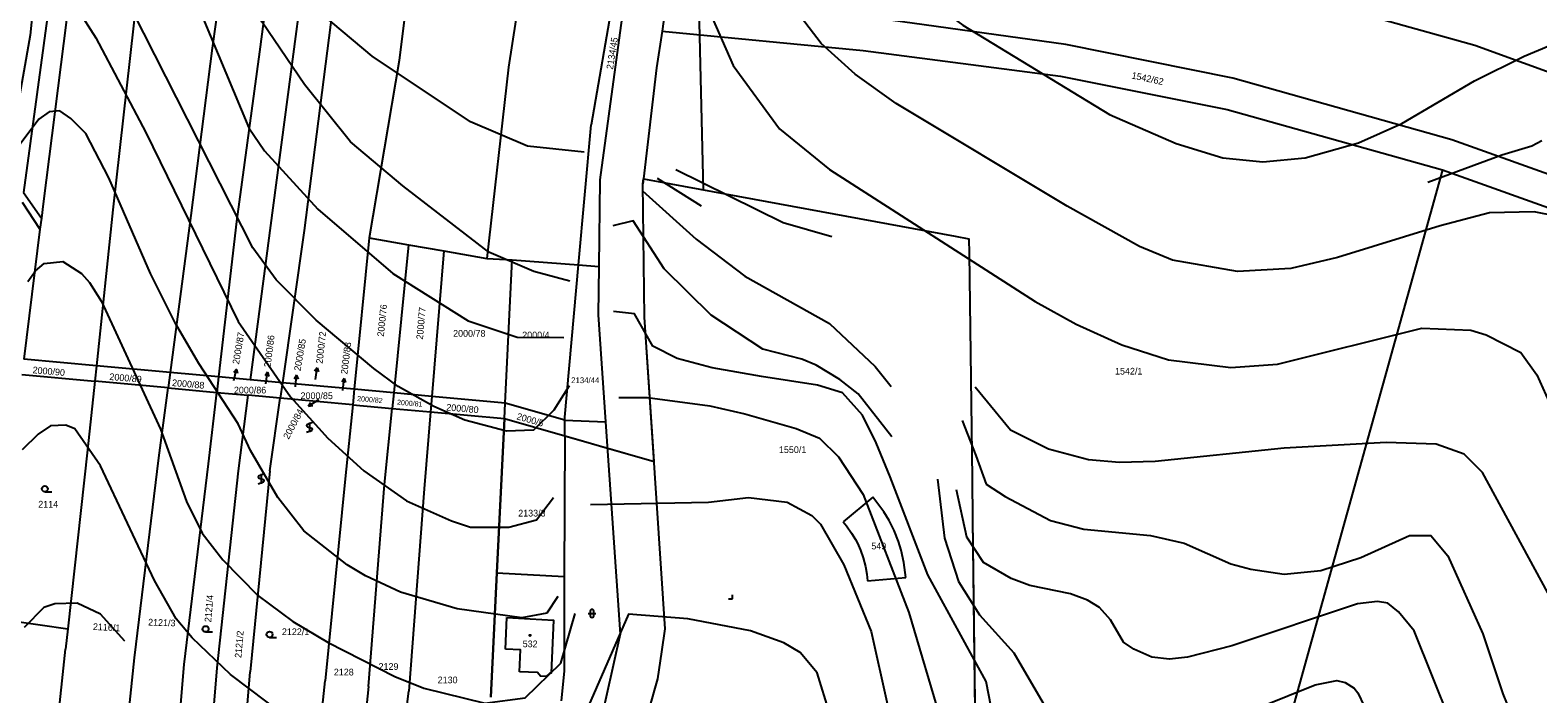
# Model space of a CAD drawing. Extents: x -555860 to -552701, y -1187050 to -1182291.
# Drawn here: x -554286.6 to -553903.7, y -1184196.1 to -1184027.6 of the extents above; entities that cross this region are included whole.
import ezdxf

# ---------------------------------------------------------------- set-up
doc = ezdxf.new("R2010")
doc.units = 0
for name, color, linetype in [('CYKLISTI_stav', 7, 'Continuous'), ('LEG_2b', 7, 'Continuous'), ('Level 16', 7, 'Continuous'), ('Level 25', 7, 'Continuous'), ('Level 32', 7, 'Continuous'), ('Level 40', 7, 'Continuous'), ('Level 41', 7, 'Continuous'), ('Level 42', 7, 'Continuous'), ('navrh_BV', 7, 'Continuous'), ('Poz předměty', 7, 'Continuous')]:
    doc.layers.add(name, color=color, linetype=linetype)

msp = doc.modelspace()

# ---------------------------------------------------------------- linework, layer by layer
at = {"layer": 'CYKLISTI_stav'}
msp.add_line((-554165.84, -1184184.73), (-554165.48, -1184176.7), dxfattribs=at)
for points in [[(-554165.48, -1184176.7), (-554153.69, -1184177.33), (-554154.28, -1184190.86), (-554154.59, -1184190.84), (-554155.54, -1184191.68), (-554156.93, -1184191.57), (-554157.69, -1184190.68), (-554162.29, -1184190.45)], [(-554162.29, -1184190.45), (-554162.03, -1184184.91), (-554165.84, -1184184.73)]]:
    msp.add_lwpolyline(points, dxfattribs=at)
at = {"layer": 'Level 16'}
for p, q in [((-554234.19, -1184113.62), (-554234.89, -1184114.49)), ((-554234.82, -1184116.55), (-554234.19, -1184113.62)), ((-554234.19, -1184113.62), (-554233.91, -1184114.7)), ((-554213.7, -1184113.27), (-554214.33, -1184114.19)), ((-554214.1, -1184116.24), (-554213.7, -1184113.27)), ((-554213.7, -1184113.27), (-554213.34, -1184114.32)), ((-554226.26, -1184114.43), (-554226.91, -1184115.35)), ((-554226.72, -1184117.4), (-554226.26, -1184114.43)), ((-554226.26, -1184114.43), (-554225.92, -1184115.5)), ((-554218.95, -1184115.18), (-554219.52, -1184116.14)), ((-554219.18, -1184118.17), (-554218.95, -1184115.18)), ((-554218.95, -1184115.18), (-554218.53, -1184116.21)), ((-554206.86, -1184116.03), (-554207.45, -1184116.98)), ((-554207.13, -1184119.02), (-554206.86, -1184116.03)), ((-554206.86, -1184116.03), (-554206.45, -1184117.07)), ((-554213.38, -1184121.4), (-554215.89, -1184123.04)), ((-554215.89, -1184123.04), (-554215.33, -1184122.07)), ((-554215.89, -1184123.04), (-554214.78, -1184122.91))]:
    msp.add_line(p, q, dxfattribs=at)
at = {"layer": 'Level 25'}
for p, q in [((-554216.37, -1184129.68), (-554215.07, -1184129.19)), ((-554214.87, -1184127.18), (-554216.17, -1184127.66)), ((-554216.17, -1184128.26), (-554215.07, -1184128.59)), ((-554215.62, -1184127.18), (-554215.62, -1184129.68)), ((-554227.14, -1184140.23), (-554228.44, -1184140.71)), ((-554227.89, -1184140.23), (-554227.89, -1184142.73)), ((-554228.64, -1184142.73), (-554227.34, -1184142.24)), ((-554228.44, -1184141.31), (-554227.34, -1184141.64)), ((-554282.85, -1184144.78), (-554281.1, -1184144.78)), ((-554108.24, -1184171.91), (-554108.24, -1184170.91)), ((-554144.38, -1184175.15), (-554144.38, -1184176.15)), ((-554143.38, -1184176.15), (-554143.38, -1184175.15)), ((-554109.24, -1184171.91), (-554108.24, -1184171.91)), ((-554144.88, -1184175.65), (-554142.88, -1184175.65)), ((-554242.01, -1184180.36), (-554240.26, -1184180.36)), ((-554225.76, -1184181.73), (-554224.01, -1184181.73))]:
    msp.add_line(p, q, dxfattribs=at)
for centre, radius in [((-554282.85, -1184144.03), 0.75), ((-554242.01, -1184179.61), 0.75), ((-554225.76, -1184180.98), 0.75), ((-554159.61, -1184181.25), 0.175)]:
    msp.add_circle(centre, radius, dxfattribs=at)
for centre, radius, start, end in [((-554216.04, -1184127.96), 0.329, 113.579, 246.421), ((-554215.2, -1184128.89), 0.329, 293.574, 66.426), ((-554228.31, -1184141.01), 0.329, 113.579, 246.421), ((-554227.47, -1184141.94), 0.329, 293.574, 66.426), ((-554143.88, -1184175.15), 0.5, 0, 180), ((-554143.88, -1184176.15), 0.5, 180, 359.9879)]:
    msp.add_arc(centre, radius, start, end, dxfattribs=at)
at = {"layer": 'Level 32'}
msp.add_lwpolyline([(-554169.59, -1184196.9), (-554168.02, -1184165.33), (-554166.1, -1184126.19), (-554150.81, -1184130.59), (-554128.13, -1184137.12), (-554130.56, -1184100.41), (-554130.94, -1184066.61), (-554130.79, -1184065.34), (-554127.06, -1184066.03), (-554051.69, -1184079.91), (-554048.18, -1184080.56), (-554048.13, -1184084.31), (-554047.37, -1184141.38), (-554047.25, -1184151.79), (-554046.49, -1184214.37)], dxfattribs=at)
at = {"layer": 'Level 40'}
for points in [[(-554288.44, -1184008.36), (-554285.93, -1184009.08), (-554282.83, -1184011.06), (-554279.16, -1184014.86), (-554269.85, -1184029.54), (-554257.15, -1184053.53), (-554233.72, -1184101.51), (-554220.45, -1184120.7), (-554211, -1184131.15), (-554201.83, -1184139.47), (-554190.96, -1184147.09), (-554179.53, -1184152.17), (-554174.73, -1184153.72), (-554165, -1184153.78), (-554157.95, -1184151.89), (-554153.69, -1184146.23)], [(-554120.37, -1184008.36), (-554108.01, -1184036.55), (-554096.27, -1184052.63), (-554083.57, -1184062.99), (-554031.36, -1184096.43), (-554020.92, -1184102.22), (-554009.35, -1184107.44), (-553997.49, -1184111.25), (-553981.69, -1184113.22), (-553969.83, -1184112.38), (-553933.14, -1184103.2), (-553920.72, -1184103.77), (-553916.77, -1184104.9), (-553908.02, -1184109.41), (-553903.93, -1184115.06), (-553896.31, -1184131.99)], [(-554039.4, -1184215.53), (-554043.78, -1184192.95), (-554058.59, -1184165.86), (-554068.2, -1184141), (-554071.7, -1184132.36), (-554075.18, -1184125.32), (-554080.25, -1184119.67), (-554086.65, -1184117.67), (-554100.81, -1184115.51), (-554113.37, -1184113.34), (-554122.29, -1184110.91), (-554128.47, -1184107.77), (-554133.1, -1184099.6), (-554138.4, -1184099.01)]]:
    msp.add_lwpolyline(points, dxfattribs=at)
at = {"layer": 'Level 41'}
for points in [[(-554125.4, -1183915.28), (-554118.29, -1183916.84), (-554104.88, -1183969.99), (-554102.62, -1183974.51), (-554099.77, -1183979.28), (-554095, -1183984.53), (-554057.47, -1184020.65), (-554049.7, -1184026.3), (-554012.45, -1184049.02), (-553995.52, -1184056.35), (-553983.66, -1184060.02), (-553973.5, -1184061.01), (-553962.78, -1184060.02), (-553949.23, -1184056.21), (-553938.22, -1184051.27), (-553919.74, -1184040.41), (-553907.18, -1184034.2), (-553893.63, -1184028.55)], [(-554145.84, -1184058.54), (-554160.29, -1184057.03), (-554174.73, -1184050.85), (-554199.71, -1184034.2), (-554214.95, -1184021.36), (-554222.01, -1184011.2), (-554231.18, -1183993.84), (-554236.68, -1183981.56), (-554244.16, -1183969.71), (-554252.21, -1183958.7), (-554265.05, -1183943.46), (-554277.18, -1183932.31), (-554288.19, -1183924.13)], [(-554149.53, -1184091.33), (-554158.68, -1184088.86), (-554170.11, -1184083.95), (-554191.95, -1184067.08), (-554205.21, -1184055.93), (-554216.93, -1184041.4), (-554227.65, -1184025.59), (-554251.78, -1183982.69), (-554257.99, -1183973.66), (-554266.32, -1183964.34), (-554272.39, -1183958.7), (-554280.57, -1183952.92), (-554289.6, -1183948.26)], [(-553898.99, -1184074.84), (-553904.64, -1184073.71), (-553915.93, -1184073.99), (-553928.49, -1184077.24), (-553954.59, -1184085.28), (-553966.45, -1184088.1), (-553979.99, -1184088.81), (-553996.5, -1184085.99), (-554004.83, -1184082.46), (-554023.18, -1184072.3), (-554066.64, -1184046.19), (-554077.08, -1184038.71), (-554085.69, -1184030.95), (-554091.76, -1184023.05), (-554099.8, -1184000.76), (-554108.97, -1183985.09), (-554112.78, -1183976.29), (-554118.1, -1183949.08), (-554124.44, -1183948.67)], [(-554293.55, -1183965.61), (-554285.09, -1183968.16), (-554275.77, -1183973.66), (-554269, -1183979.45), (-554263.21, -1183986.78), (-554256.16, -1183998.5), (-554249.38, -1184012.04), (-554242.75, -1184024.46), (-554231.04, -1184052.4), (-554227.09, -1184058.19), (-554213.54, -1184073.01), (-554194.49, -1184089.38), (-554175.3, -1184101.37), (-554162.89, -1184105.52), (-554151.02, -1184105.64)], [(-554149.72, -1184117.88), (-554153.55, -1184124.07), (-554158.74, -1184129.13), (-554165.58, -1184129.41), (-554176.15, -1184126.63), (-554184.05, -1184123.1), (-554193.08, -1184118.02), (-554199.29, -1184113.51), (-554213.96, -1184101.23), (-554224.12, -1184090.93), (-554230.05, -1184082.88), (-554263.21, -1184017.41), (-554274.5, -1183999.34), (-554279.72, -1183992.99), (-554285.93, -1183987.77), (-554292.14, -1183984.67)], [(-554152.53, -1184171.37), (-554155.33, -1184175.6), (-554161.71, -1184176.8), (-554178.12, -1184174.47), (-554192.51, -1184170.23), (-554201.4, -1184166.14), (-554206.06, -1184163.32), (-554217.07, -1184154.71), (-554223.7, -1184146.24), (-554230.61, -1184134.25), (-554233.72, -1184127.48), (-554243.74, -1184112.24), (-554249.67, -1184102.08), (-554256.02, -1184089.38), (-554266.6, -1184065.1), (-554272.39, -1184053.81), (-554276.2, -1184050), (-554279.02, -1184048.03), (-554281.7, -1184048.31), (-554284.38, -1184050.15), (-554289.6, -1184057.2)], [(-554122.62, -1184062.93), (-554095.32, -1184076.45), (-554083, -1184079.99)], [(-554127.32, -1184065.19), (-554116.15, -1184072.18)], [(-554131.04, -1184068.4), (-554117.44, -1184080.61), (-554105.05, -1184090.07), (-554083.57, -1184102.08), (-554072, -1184112.94), (-554067.91, -1184118.02)], [(-554067.73, -1184130.85), (-554076.32, -1184119.94), (-554080.95, -1184116.29), (-554086.96, -1184112.66), (-554090.63, -1184111.11), (-554100.51, -1184108.57), (-554113.62, -1184099.95), (-554125.57, -1184088.2), (-554133.43, -1184075.96), (-554138.61, -1184077.22)], [(-554287.2, -1184091.35), (-554285.23, -1184088.67), (-554282.97, -1184086.83), (-554278.31, -1184086.27), (-554273.52, -1184089.38), (-554271.47, -1184091.67), (-554268.43, -1184096.43), (-554253.48, -1184128.89), (-554246.84, -1184147.23), (-554242.89, -1184155.28), (-554237.67, -1184162.05), (-554228.78, -1184171.08), (-554219.89, -1184177.71), (-554210.86, -1184183.07), (-554193.93, -1184191.68), (-554186.59, -1184194.65), (-554171.07, -1184198.46), (-554160.82, -1184197.11), (-554151.81, -1184188.29), (-554148.13, -1184175.7)], [(-554137.09, -1184120.8), (-554129.77, -1184120.83), (-554114, -1184122.98), (-554105.09, -1184124.95), (-554092.05, -1184128.72), (-554086.09, -1184131.18), (-554081.26, -1184135.93), (-554075.02, -1184145.46), (-554063.39, -1184175.46), (-554055.07, -1184203.68)], [(-553728.81, -1184335.62), (-553754.49, -1184325.74), (-553771.99, -1184317.7), (-553803.32, -1184298.79), (-553815.17, -1184289.9), (-553822.22, -1184283.83), (-553842.26, -1184262.95), (-553858.35, -1184242.91), (-553869.22, -1184225.98), (-553889.4, -1184192.11), (-553917.76, -1184139.9), (-553922.42, -1184135.24), (-553929.47, -1184132.7), (-553942.17, -1184132.27), (-553968.14, -1184133.69), (-554000.88, -1184137.07), (-554009.91, -1184137.35), (-554017.81, -1184136.65), (-554027.97, -1184133.97), (-554037.57, -1184129.17), (-554046.56, -1184118.23)], [(-554221.87, -1184201.56), (-554235.7, -1184191.12), (-554245.43, -1184181.81), (-554249.53, -1184177.01), (-554255.03, -1184167.27), (-554268.72, -1184138.2), (-554275.21, -1184128.75), (-554277.47, -1184127.9), (-554281.42, -1184128.04), (-554284.52, -1184130.16), (-554288.61, -1184134.11)], [(-554049.89, -1184126.68), (-554046.4, -1184135.53), (-554043.78, -1184142.86), (-554038.98, -1184145.96), (-554027.41, -1184152.03), (-554018.94, -1184154.29), (-554002.01, -1184155.84), (-553993.54, -1184157.82), (-553981.69, -1184163.04), (-553976.61, -1184164.45), (-553968.14, -1184165.72), (-553958.83, -1184164.73), (-553948.67, -1184161.49), (-553936.25, -1184155.84), (-553930.89, -1184155.84), (-553926.51, -1184161.06), (-553917.62, -1184180.82), (-553912.54, -1184196.06), (-553907.04, -1184209.61), (-553903.79, -1184217.09), (-553887.28, -1184246.86)], [(-554056.12, -1184141.56), (-554054.4, -1184156.59), (-554050.83, -1184167.55), (-554045.47, -1184176.02), (-554036.72, -1184185.62), (-554025.72, -1184204.49), (-554021.34, -1184208.62), (-554016.12, -1184210.59), (-554013.3, -1184211.02), (-554006.81, -1184210.45), (-553988.46, -1184205.09), (-553960.24, -1184193.8), (-553954.73, -1184192.67), (-553952.64, -1184193.17), (-553950.36, -1184194.65), (-553949.37, -1184195.78), (-553941.33, -1184212.71), (-553936.67, -1184226.26), (-553928.77, -1184253.35), (-553922.42, -1184269.72), (-553917.34, -1184280.45), (-553908.87, -1184294.28), (-553885.3, -1184328.71)], [(-553887.28, -1184282.42), (-553905.48, -1184252.51), (-553911.97, -1184239.8), (-553921.29, -1184214.4), (-553935.12, -1184180.11), (-553939.09, -1184175.25), (-553941.75, -1184173.06), (-553944.43, -1184172.63), (-553949.51, -1184173.2), (-553981.41, -1184183.92), (-553992.69, -1184186.74), (-553997.21, -1184187.31), (-554001.72, -1184186.74), (-554006.24, -1184184.77), (-554008.92, -1184182.94), (-554012.17, -1184177.25), (-554014.99, -1184174.19), (-554018.01, -1184172.27), (-554022.33, -1184170.66), (-554032.68, -1184168.53), (-554037.41, -1184166.79), (-554044.5, -1184162.69), (-554048.71, -1184156.29), (-554051.32, -1184144.24)], [(-554144.24, -1184148.01), (-554114.34, -1184147.37), (-554104.18, -1184146.25), (-554094.3, -1184147.37), (-554088.09, -1184150.76), (-554085.83, -1184153.02), (-554079.9, -1184163.32), (-554072.99, -1184180.25), (-554064.66, -1184217.51), (-554062.97, -1184229.22)], [(-554262.49, -1184182.72), (-554268.74, -1184175.86), (-554274.64, -1184173.06), (-554280.29, -1184173.2), (-554283.11, -1184174.19), (-554288.05, -1184179.27)], [(-554083.57, -1184200.86), (-554086.68, -1184190.7), (-554091.05, -1184185.61), (-554095.14, -1184183.08), (-554103.61, -1184180.11), (-554119.51, -1184177.01), (-554134.61, -1184175.88), (-554146.82, -1184203.79)]]:
    msp.add_lwpolyline(points, dxfattribs=at)
at = {"layer": 'Level 42'}
msp.add_lwpolyline([(-553902.66, -1184055.65), (-553905.2, -1184057.06), (-553912.82, -1184059.32), (-553931.59, -1184066.23)], dxfattribs=at)
at = {"layer": 'navrh_BV'}
for p, q in [((-554222.1, -1183986.32), (-554228.35, -1184033.09)), ((-554213.75, -1183987.37), (-554219.77, -1184033.64)), ((-554132.91, -1183987.28), (-554144.11, -1184051.59)), ((-554205.4, -1183988.29), (-554217.02, -1184078.4)), ((-554187.39, -1183990.47), (-554192.83, -1184035.28)), ((-554158.49, -1183993.74), (-554165.06, -1184036.94)), ((-554132.57, -1183996.63), (-554141.87, -1184065.6)), ((-554278.92, -1183999.95), (-554288.26, -1184068.81)), ((-554283.64, -1183999.77), (-554286.56, -1184028.87)), ((-554274.2, -1184000.13), (-554283.27, -1184071.65)), ((-554257.57, -1184001.35), (-554265.54, -1184073.21)), ((-554236.18, -1184002.46), (-554240.37, -1184032.15)), ((-553975.79, -1184015.73), (-553919.66, -1184031.37)), ((-554124.86, -1184019.2), (-554126.05, -1184027.85)), ((-554023.52, -1184031.18), (-554074.2, -1184024.2)), ((-554286.56, -1184028.87), (-554292.16, -1184060.57)), ((-554126.05, -1184027.85), (-554127.5, -1184037.16)), ((-554126.05, -1184027.85), (-554075.03, -1184032.71)), ((-554240.37, -1184032.15), (-554245.79, -1184074.62)), ((-554228.35, -1184033.09), (-554234.16, -1184076.19)), ((-554219.77, -1184033.64), (-554225.56, -1184077.19)), ((-554075.03, -1184032.71), (-554024.87, -1184039.28)), ((-553981.13, -1184039.77), (-554023.52, -1184031.18)), ((-553919.66, -1184031.37), (-553853.9, -1184055.38)), ((-554192.83, -1184035.28), (-554200.45, -1184080.32)), ((-554165.06, -1184036.94), (-554170.63, -1184085.54)), ((-554127.5, -1184037.16), (-554130.79, -1184065.34)), ((-554024.87, -1184039.28), (-553982.6, -1184047.74)), ((-553925.51, -1184055.45), (-553981.13, -1184039.77)), ((-553982.6, -1184047.74), (-553927.89, -1184063.06)), ((-554147.33, -1184087.16), (-554144.11, -1184051.59)), ((-553870.77, -1184074.92), (-553925.51, -1184055.45)), ((-553927.89, -1184063.06), (-553973.97, -1184228.55)), ((-553927.89, -1184063.06), (-553876.45, -1184081.36)), ((-554141.87, -1184065.6), (-554142.18, -1184087.55)), ((-554130.79, -1184065.34), (-554130.94, -1184066.61)), ((-554130.56, -1184100.41), (-554130.94, -1184066.61)), ((-554130.79, -1184065.34), (-554127.06, -1184066.03)), ((-554127.06, -1184066.03), (-554051.69, -1184079.91)), ((-554288.63, -1184071.28), (-554284.07, -1184078.1)), ((-554288.26, -1184068.81), (-554283.73, -1184075.32)), ((-554283.27, -1184071.65), (-554283.73, -1184075.32)), ((-554283.73, -1184075.32), (-554284.07, -1184078.1)), ((-554265.54, -1184073.21), (-554269.76, -1184112.78)), ((-554245.79, -1184074.62), (-554251.02, -1184114.49)), ((-554284.07, -1184078.1), (-554288.18, -1184111.1)), ((-554234.16, -1184076.19), (-554238.72, -1184115.61)), ((-554225.56, -1184077.19), (-554230.67, -1184116.35)), ((-554217.02, -1184078.4), (-554222.5, -1184117.09)), ((-554200.45, -1184080.32), (-554204.27, -1184118.75)), ((-554200.45, -1184080.32), (-554190.45, -1184082.05)), ((-554190.45, -1184082.05), (-554194.22, -1184119.67)), ((-554190.45, -1184082.05), (-554181.49, -1184083.64)), ((-554051.69, -1184079.91), (-554048.18, -1184080.56)), ((-554048.18, -1184080.56), (-554048.13, -1184084.31)), ((-554181.49, -1184083.64), (-554184.57, -1184120.55)), ((-554181.49, -1184083.64), (-554170.63, -1184085.54)), ((-554170.63, -1184085.54), (-554164.14, -1184085.9)), ((-554165.91, -1184122.25), (-554164.14, -1184085.9)), ((-554164.14, -1184085.9), (-554147.33, -1184087.16)), ((-554150.8, -1184125.8), (-554147.33, -1184087.16)), ((-554147.33, -1184087.16), (-554142.18, -1184087.55)), ((-554048.13, -1184084.31), (-554047.37, -1184141.38)), ((-554142.18, -1184087.55), (-554142.35, -1184099.82)), ((-554142.35, -1184099.82), (-554140.46, -1184126.98)), ((-554125.32, -1184179.55), (-554130.56, -1184100.41)), ((-554269.76, -1184112.78), (-554288.18, -1184111.1)), ((-554269.76, -1184112.78), (-554270.18, -1184116.71)), ((-554251.02, -1184114.49), (-554269.76, -1184112.78)), ((-554288.67, -1184115.03), (-554270.18, -1184116.71)), ((-554270.18, -1184116.71), (-554272.04, -1184134.15)), ((-554251.53, -1184118.41), (-554270.18, -1184116.71)), ((-554251.02, -1184114.49), (-554251.53, -1184118.41)), ((-554238.72, -1184115.61), (-554251.02, -1184114.49)), ((-554238.72, -1184115.61), (-554239.17, -1184119.54)), ((-554230.67, -1184116.35), (-554238.72, -1184115.61)), ((-554222.5, -1184117.09), (-554230.67, -1184116.35)), ((-554222.5, -1184117.09), (-554223.05, -1184121)), ((-554204.27, -1184118.75), (-554222.5, -1184117.09)), ((-554253.86, -1184136.14), (-554251.53, -1184118.41)), ((-554251.53, -1184118.41), (-554239.17, -1184119.54)), ((-554241.27, -1184137.7), (-554239.17, -1184119.54)), ((-554239.17, -1184119.54), (-554231.18, -1184120.26)), ((-554233.68, -1184139.43), (-554231.18, -1184120.26)), ((-554223.05, -1184121), (-554231.18, -1184120.26)), ((-554225.66, -1184139.42), (-554223.05, -1184121)), ((-554204.66, -1184122.68), (-554223.05, -1184121)), ((-554204.27, -1184118.75), (-554204.66, -1184122.68)), ((-554194.22, -1184119.67), (-554204.27, -1184118.75)), ((-554194.22, -1184119.67), (-554194.61, -1184123.59)), ((-554184.57, -1184120.55), (-554194.22, -1184119.67)), ((-554184.57, -1184120.55), (-554184.9, -1184124.48)), ((-554165.91, -1184122.25), (-554184.57, -1184120.55)), ((-554204.66, -1184122.68), (-554206.53, -1184141.46)), ((-554204.66, -1184122.68), (-554194.61, -1184123.59)), ((-554196.54, -1184142.9), (-554194.61, -1184123.59)), ((-554194.61, -1184123.59), (-554184.9, -1184124.48)), ((-554184.9, -1184124.48), (-554186.53, -1184144.01)), ((-554184.9, -1184124.48), (-554166.1, -1184126.19)), ((-554166.1, -1184126.19), (-554165.91, -1184122.25)), ((-554150.8, -1184126.62), (-554165.91, -1184122.25)), ((-554166.1, -1184126.19), (-554168.02, -1184165.33)), ((-554166.1, -1184126.19), (-554150.81, -1184130.59)), ((-554150.81, -1184130.59), (-554150.8, -1184126.62)), ((-554150.8, -1184126.62), (-554150.8, -1184125.8)), ((-554150.8, -1184126.62), (-554140.46, -1184126.98)), ((-554140.46, -1184126.98), (-554136.69, -1184180.94)), ((-554150.81, -1184130.59), (-554150.92, -1184166.25)), ((-554272.04, -1184134.15), (-554277, -1184179.6)), ((-554260.07, -1184186.95), (-554253.86, -1184136.14)), ((-554247.43, -1184188.6), (-554241.27, -1184137.7)), ((-554239.05, -1184189.5), (-554233.68, -1184139.43)), ((-554225.66, -1184139.42), (-554230.7, -1184190.51)), ((-554206.53, -1184141.46), (-554211.68, -1184192.74)), ((-554200.68, -1184194.19), (-554196.54, -1184142.9)), ((-554186.53, -1184144.01), (-554190.38, -1184195.41)), ((-554047.37, -1184141.38), (-554047.25, -1184151.79)), ((-554072.6, -1184146.12), (-554080.13, -1184152.4)), ((-554070.77, -1184148.52), (-554072.6, -1184146.12)), ((-554069.8, -1184149.89), (-554070.77, -1184148.52)), ((-554080.13, -1184152.4), (-554079.27, -1184153.45)), ((-554068.43, -1184152.03), (-554069.8, -1184149.89)), ((-554067.17, -1184154.63), (-554068.43, -1184152.03)), ((-554047.25, -1184151.79), (-554046.49, -1184214.37)), ((-554079.27, -1184153.45), (-554077.97, -1184155.25)), ((-554077.97, -1184155.25), (-554076.98, -1184156.87)), ((-554066.08, -1184157.43), (-554067.17, -1184154.63)), ((-554076.98, -1184156.87), (-554076.5, -1184157.78)), ((-554076.5, -1184157.78), (-554075.71, -1184159.57)), ((-554075.71, -1184159.57), (-554075.02, -1184161.57)), ((-554065.4, -1184159.56), (-554066.08, -1184157.43)), ((-554064.68, -1184162.75), (-554065.4, -1184159.56)), ((-554075.02, -1184161.57), (-554074.45, -1184163.73)), ((-554074.45, -1184163.73), (-554074.11, -1184165.73)), ((-554064.16, -1184166.54), (-554064.68, -1184162.75)), ((-554168.02, -1184165.33), (-554169.59, -1184196.9)), ((-554168.02, -1184165.33), (-554150.92, -1184166.25)), ((-554150.92, -1184166.25), (-554150.99, -1184190.28)), ((-554074.11, -1184165.73), (-554073.95, -1184167.38)), ((-554073.95, -1184167.38), (-554064.16, -1184166.54)), ((-554290.53, -1184177.61), (-554284, -1184178.57)), ((-554284, -1184178.57), (-554277, -1184179.6)), ((-554277, -1184179.6), (-554277.56, -1184184.77)), ((-554136.69, -1184180.94), (-554144.04, -1184213.5)), ((-554126.18, -1184185.43), (-554125.32, -1184179.55)), ((-554282.09, -1184226.58), (-554277.56, -1184184.77)), ((-554127.18, -1184192.25), (-554126.18, -1184185.43)), ((-554264.48, -1184228.74), (-554260.07, -1184186.95)), ((-554250.87, -1184230.01), (-554247.43, -1184188.6)), ((-554242.46, -1184230.71), (-554239.05, -1184189.5)), ((-554234.06, -1184231.66), (-554230.7, -1184190.51)), ((-554150.99, -1184190.28), (-554151.69, -1184197.82)), ((-554215.82, -1184233.2), (-554211.68, -1184192.74)), ((-554200.68, -1184194.19), (-554204.84, -1184234.32)), ((-554129.31, -1184199.7), (-554127.18, -1184192.25)), ((-554198.2, -1184256.75), (-554190.38, -1184195.41))]:
    msp.add_line(p, q, dxfattribs=at)
at = {"layer": 'Poz předměty'}
for points in [[(-554115.59, -1184068.14), (-554117.34, -1183993.61)], [(-554150.81, -1184130.59), (-554148.09, -1184131.37), (-554139.99, -1184133.71), (-554128.13, -1184137.12)]]:
    msp.add_lwpolyline(points, dxfattribs=at)

# ---------------------------------------------------------------- texts
at = {"layer": 'LEG_2b'}
for s, height, rotation, p in [('2134/45', 1.7, 81, (-554138.57, -1184037.65)), ('1542/62', 1.7, 348, (-554006.97, -1184039.83)), ('2000/76', 1.7, 84, (-554196.76, -1184105.45)), ('2000/77', 1.7, 85, (-554186.82, -1184106.17)), ('2000/90', 1.7, 355, (-554286, -1184114.67)), ('2000/89', 1.7, 355, (-554266.5, -1184116.37)), ('2000/88', 1.7, 355, (-554250.59, -1184117.91)), ('2000/82', 1.3, 355, (-554203.57, -1184121.72)), ('2000/81', 1.3, 355, (-554193.45, -1184122.66)), ('2000/80', 1.7, 355, (-554180.95, -1184124.12)), ('2000/5', 1.7, 344, (-554163.15, -1184126.35)), ('2121/4', 1.7, 85, (-554240.61, -1184177.96)), ('2116/1', 1.7, 357, (-554270.66, -1184179.84)), ('2121/3', 1.7, 358, (-554256.64, -1184178.71)), ('2121/2', 1.7, 85, (-554232.94, -1184187.04))]:
    msp.add_text(s, height=height, rotation=rotation, dxfattribs=at).set_placement(p)
for s, height, p in [('2000/78', 1.7, (-554179.16, -1184105.41)), ('2000/4', 1.7, (-554161.61, -1184105.83)), ('1542/1', 1.7, (-554011.06, -1184115.01)), ('2134/44', 1.479, (-554149.17, -1184117.19)), ('2000/86', 1.7, (-554234.83, -1184119.81)), ('2000/85', 1.7, (-554217.91, -1184121.25)), ('1550/1', 1.7, (-554096.41, -1184134.94)), ('2114', 1.7, (-554284.51, -1184148.78)), ('2133/3', 1.7, (-554162.63, -1184151.05)), ('549', 1.7, (-554072.95, -1184159.4)), ('2122/1', 1.7, (-554222.64, -1184181.16)), ('532', 1.7, (-554161.49, -1184184.24)), ('2128', 1.7, (-554209.45, -1184191.4)), ('2129', 1.7, (-554198.1, -1184189.98)), ('2130', 1.7, (-554183.08, -1184193.39))]:
    msp.add_text(s, height=height, dxfattribs=at).set_placement(p)
at = {"layer": 'Level 16'}
for s, rotation, p in [('2000/87', 80.1, (-554233.54, -1184112.52)), ('2000/86', 82.8, (-554225.52, -1184113.26)), ('2000/85', 80.1, (-554217.92, -1184114.2)), ('2000/72', 83.7, (-554212.3, -1184112.33)), ('2000/83', 82.8, (-554206.03, -1184115.04)), ('2000/84', 62.1, (-554220.91, -1184131.58))]:
    msp.add_text(s, height=1.7, rotation=rotation, dxfattribs=at).set_placement(p)

doc.saveas('drawing.dxf')
